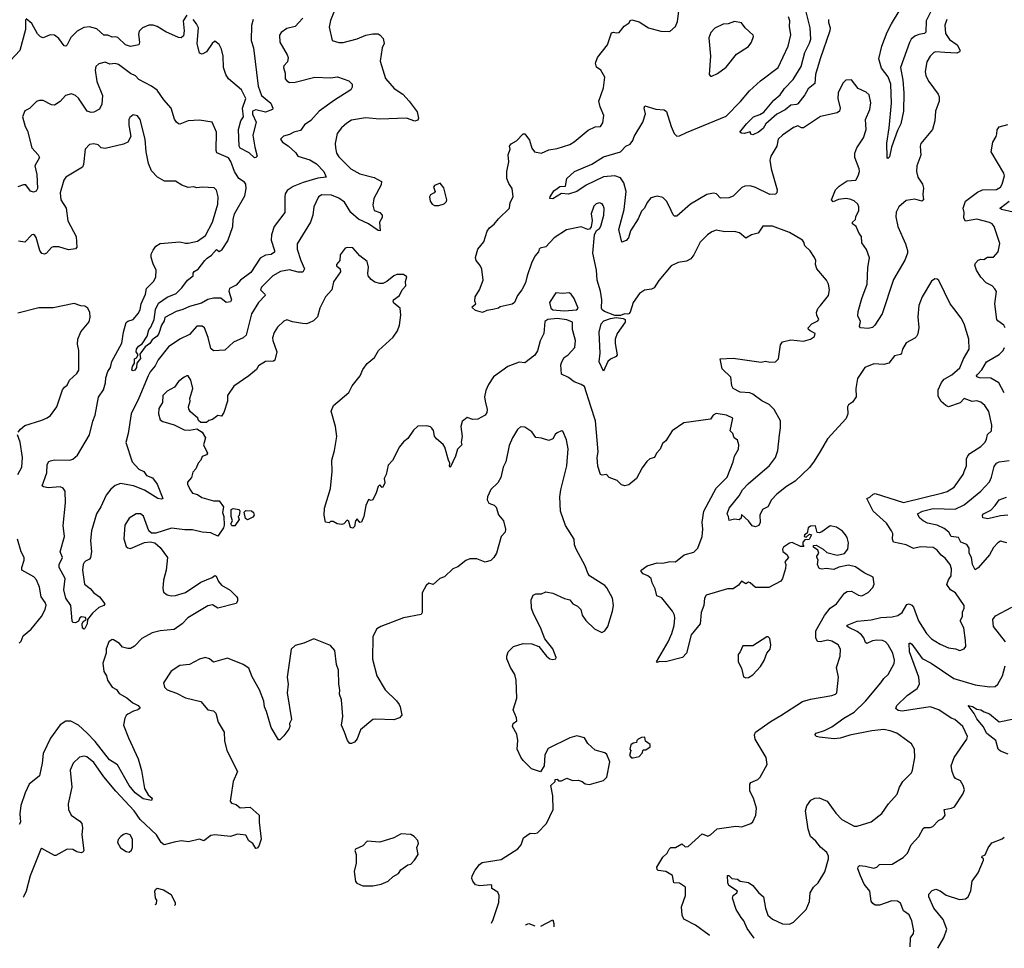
# Model space of a CAD drawing. Extents: x 1690054 to 1842981, y 782881 to 914114.
# Tile 501 of 656: x 1827698 to 1834691, y 783180 to 789774. Entities that reach past the tile are written whole.
import ezdxf

# ---------------------------------------------------------------- set-up
doc = ezdxf.new("R2010")
doc.units = 0

msp = doc.modelspace()

# ---------------------------------------------------------------- linework, layer by layer
at = {"layer": '0CON10XD'}
for points in [[(1829947.5, 789875), (1829905, 789767.5), (1829895, 789720), (1829916.4, 789626.4), (1829965, 789612.5), (1829995, 789611.9), (1830095, 789638.2), (1830157.1, 789662.9), (1830205, 789673.5), (1830243, 789673), (1830258.8, 789665), (1830279.7, 789639.7), (1830285.7, 789605), (1830273.1, 789575), (1830258.5, 789478.5), (1830295, 789356.7), (1830358.5, 789285), (1830418.6, 789245), (1830465.3, 789195.3), (1830520.5, 789120.5), (1830530.4, 789075), (1830525, 789060.6), (1830505, 789054.4), (1830445, 789073.6), (1830255, 789067.1), (1830155, 789076.9), (1830055, 789059.5), (1830020.9, 789039.1), (1829982.9, 789005), (1829953.8, 788965), (1829939.2, 788895), (1829940.8, 788865), (1829948, 788825), (1829965, 788800), (1830050, 788715), (1830115, 788679.4), (1830215, 788652.9), (1830267.1, 788625), (1830265, 788601.2), (1830213.5, 788505), (1830206, 788456), (1830215, 788418.8), (1830255, 788404.5), (1830273.5, 788385), (1830271.8, 788368.2), (1830253.6, 788335), (1830258.8, 788275), (1830245, 788277.1), (1830175, 788324.6), (1830105, 788358), (1830050.5, 788405), (1830005, 788477.3), (1829965, 788506.6), (1829913.3, 788526.7), (1829845, 788530.5), (1829820.6, 788515), (1829787.8, 788445), (1829779.4, 788385), (1829764.5, 788335.5), (1829668.7, 788181.3), (1829668.5, 788145), (1829695, 788064.4), (1829720.9, 788005), (1829708.3, 787981.7), (1829675, 787980.8), (1829615, 787997.6), (1829550, 787985), (1829495.8, 787954.2), (1829414.4, 787875), (1829407.5, 787855), (1829439.1, 787825), (1829441.5, 787815), (1829394.4, 787765), (1829345.4, 787685), (1829305.4, 787534.6), (1829285, 787514.3), (1829215.5, 787484.5), (1829155, 787427.1), (1829075, 787421.9), (1829055, 787440), (1829036.6, 787516.6), (1829010, 787585), (1828995, 787597.1), (1828955, 787598.6), (1828905, 787539.2), (1828835, 787504.2), (1828755, 787450.5), (1828680.8, 787359.2), (1828660.5, 787315), (1828625, 787273.5), (1828609.7, 787245), (1828543.8, 787086.2), (1828489.3, 786975), (1828468.1, 786835), (1828452.5, 786772.5), (1828495.7, 786635), (1828545, 786583.3), (1828578.6, 786565), (1828597.7, 786537.7), (1828640.5, 786520.5), (1828674.5, 786475), (1828713.8, 786375), (1828705, 786368), (1828678.8, 786375), (1828583.3, 786433.3), (1828506.2, 786465), (1828415, 786480), (1828375, 786466.7), (1828345, 786440), (1828311.8, 786398.2), (1828274.7, 786315.3), (1828244.7, 786265.3), (1828206.9, 786145), (1828202.1, 786075), (1828208, 785995), (1828200, 785955), (1828195, 785943.3), (1828165, 785930), (1828155, 785918.8), (1828148, 785905), (1828144.2, 785865.8), (1828158.8, 785765), (1828198.8, 785735), (1828223.8, 785705), (1828265.8, 785675), (1828302.5, 785625), (1828296.1, 785613.9), (1828261.2, 785598.8), (1828215, 785558.8), (1828180, 785515), (1828177.5, 785485), (1828159.5, 785450.5), (1828155, 785446.7), (1828145, 785452.5), (1828141.2, 785485), (1828148.8, 785501.2), (1828170, 785515), (1828165, 785530), (1828137, 785533), (1828125, 785527.5), (1828116.4, 785503.6), (1828095, 785490), (1828075, 785493.3), (1828070, 785505), (1828060.6, 785615), (1828026.6, 785665), (1828012.5, 785725), (1828020.2, 785805), (1827978.1, 785885), (1827979.5, 785905), (1828001.9, 785955), (1827984.6, 785995.4), (1828015.8, 786105), (1828006.9, 786183.1), (1828023.5, 786343.5), (1828020, 786425), (1828007.1, 786447.1), (1827986.6, 786456.6), (1827899.7, 786449.7), (1827866.1, 786456.1), (1827856.7, 786465), (1827891.9, 786555), (1827892.9, 786615), (1827904.4, 786635.6), (1827917.7, 786642.3), (1827945, 786647.5), (1828055, 786645.4), (1828075, 786653.8), (1828108.6, 786681.4), (1828195, 786826), (1828217.1, 786922.9), (1828232.9, 786965), (1828257.4, 787092.6), (1828292.9, 787145), (1828306.6, 787195), (1828308.7, 787231.3), (1828323.8, 787275), (1828342.1, 787305), (1828352.7, 787347.3), (1828422.9, 787477.1), (1828434.5, 787555.5), (1828455, 787623.3), (1828465, 787634), (1828505, 787646), (1828540.8, 787689.2), (1828554, 787716), (1828560.5, 787755), (1828592.2, 787825), (1828597.7, 787865), (1828649.5, 787915), (1828665.8, 787945), (1828667.5, 787995), (1828645, 788040), (1828631.5, 788085), (1828632.2, 788107.8), (1828645, 788136.2), (1828664.6, 788165.4), (1828695, 788185.6), (1828835, 788196), (1828875, 788185.8), (1828895, 788187.1), (1828959.8, 788200.2), (1829017.9, 788242.1), (1829066.5, 788335), (1829105.4, 788465), (1829108.1, 788515), (1829095, 788563.3), (1829078.9, 788578.9), (1828995, 788585.6), (1828955, 788579.2), (1828935, 788586), (1828895, 788583.3), (1828849.3, 788599.3), (1828805, 788626.7), (1828727, 788627), (1828677.5, 788655), (1828635, 788700), (1828612.2, 788752.2), (1828596.6, 788836.6), (1828590, 788925), (1828554.2, 789065), (1828535, 789090), (1828505, 789098), (1828480.5, 789079.5), (1828473.1, 789065), (1828472.5, 789025), (1828488, 788945), (1828467, 788903), (1828435, 788888.8), (1828305, 788858.8), (1828277.5, 788865), (1828256.2, 788886.2), (1828225, 788893.3), (1828195, 788887.5), (1828163.8, 788855), (1828151.4, 788745), (1828144.4, 788725.6), (1828025, 788655.8), (1828011.9, 788635), (1827985.6, 788545), (1827991.4, 788495), (1828028.9, 788435), (1828040.4, 788345), (1828099.6, 788235), (1828105, 788157.5), (1828095, 788147.5), (1828045, 788138.8), (1827975, 788161.9), (1827935, 788160.8), (1827923.2, 788156.8), (1827888.8, 788115), (1827875, 788108.6), (1827855, 788114.3), (1827841.1, 788135), (1827815, 788226.2), (1827805, 788242), (1827795, 788248), (1827785, 788245.8), (1827735, 788194.2), (1827690.6, 788200.6)], [(1834213.6, 789925), (1834136.2, 789765), (1834133.8, 789685), (1834124.7, 789675.3), (1834085, 789669.2), (1834055, 789656.6), (1834030, 789635), (1834017, 789613), (1833953.4, 789435), (1833971.1, 789345), (1833976.7, 789255), (1833975.7, 789125), (1833955.5, 789034.5), (1833932, 788988), (1833890.7, 788869.3), (1833875, 788800), (1833865, 788787.5), (1833860, 788795), (1833857, 788897), (1833874.4, 789005), (1833889.6, 789180.4), (1833885.2, 789315), (1833867.2, 789367.2), (1833819.2, 789429.2), (1833800.2, 789495), (1833821.6, 789585), (1833859.7, 789685), (1833889.2, 789745), (1833951.3, 789845)], [(1828885, 789806), (1828858.1, 789765), (1828865.6, 789695), (1828861.7, 789658.3), (1828845, 789646), (1828825, 789648.1), (1828736.6, 789686.6), (1828675, 789726.5), (1828645, 789734.5), (1828615, 789734.5), (1828570.8, 789715), (1828547.6, 789692.4), (1828541.5, 789668.5), (1828547.9, 789615), (1828544.4, 789595.6), (1828485, 789584.4), (1828450, 789595), (1828395, 789646.7), (1828375, 789652.7), (1828355, 789650), (1828325, 789664.5), (1828295, 789663.3), (1828245, 789708.9), (1828195, 789723.3), (1828152.8, 789717.2), (1828107.2, 789692.8), (1828062.1, 789647.9), (1828035.4, 789594.6), (1828025, 789585.8), (1828015, 789587.5), (1827975, 789641.1), (1827945, 789664.4), (1827915, 789665.6), (1827865, 789645.8), (1827845, 789652), (1827823.6, 789673.6), (1827785, 789746.7), (1827745, 789780)], [(1832913.8, 783253.1), (1832865, 783321.4), (1832841.8, 783375), (1832821.7, 783398.3), (1832786.1, 783455), (1832761.5, 783535), (1832764.4, 783555.6), (1832792.5, 783575), (1832795.8, 783585), (1832735.5, 783625), (1832728.1, 783645), (1832725, 783696.7), (1832735, 783696.7), (1832755, 783676.2), (1832795, 783670), (1832815, 783656.7), (1832875, 783648), (1832905.6, 783625.6), (1832945.6, 783575.6), (1832980, 783545), (1832993.9, 783463.9), (1833010.5, 783415), (1833045, 783386.4), (1833115, 783354.4), (1833165, 783350.8), (1833194.2, 783365.8), (1833285, 783456.2), (1833307.1, 783512.9), (1833313.1, 783575), (1833335, 783613.3), (1833369.2, 783645), (1833416.8, 783723.2), (1833442, 783815), (1833442, 783835), (1833430.5, 783860.5), (1833385, 783898.8), (1833351.7, 783941.7), (1833314.2, 783975), (1833296.9, 784025), (1833280, 784155), (1833288.3, 784191.7), (1833317.7, 784232.3), (1833345, 784246), (1833375, 784248), (1833433.3, 784225), (1833495, 784139.2), (1833537.5, 784095), (1833625, 784047.5), (1833645, 784047.5), (1833745, 784077.5), (1833821.7, 784138.3), (1833868.6, 784205), (1833930.8, 784275), (1833947.1, 784325), (1833970.6, 784365), (1834031.4, 784425), (1834040, 784445), (1834055.6, 784535.6), (1834054.3, 784595), (1834032.6, 784632.6), (1833927.4, 784707.4), (1833880, 784725), (1833835, 784733.8), (1833750, 784725), (1833595, 784692.9), (1833525, 784672.2), (1833481.7, 784668.3), (1833375, 784679.6), (1833356.2, 784685), (1833346.2, 784695), (1833355, 784707.5), (1833415, 784726.4), (1833465, 784752.7), (1833552.2, 784815), (1833625, 784856.5), (1833705, 784934.5), (1833815, 785064.2), (1833834.3, 785095), (1833866.2, 785123.8), (1833908, 785202), (1833910.5, 785225), (1833900, 785275), (1833866.5, 785335), (1833847.1, 785355), (1833825, 785365.5), (1833785, 785368.5), (1833755, 785363.6), (1833715, 785344.3), (1833705, 785350.8), (1833692.3, 785385), (1833676.2, 785406.2), (1833645, 785429.2), (1833587.6, 785457.6), (1833574, 785465), (1833574.5, 785475.5), (1833645, 785503.8), (1833745, 785511.8), (1833815, 785528.2), (1833895, 785533.3), (1833935, 785542.9), (1833965.3, 785564.7), (1833999.2, 785620.8), (1834015, 785626.4), (1834035, 785615.5), (1834045, 785601.4), (1834081.5, 785505), (1834138.9, 785415), (1834175, 785378.1), (1834235, 785339.5), (1834295, 785314.3), (1834345, 785305.7), (1834375, 785293.8), (1834405, 785306.7), (1834417.1, 785322.9), (1834415.8, 785365), (1834402.9, 785455), (1834377.1, 785505), (1834393.1, 785535), (1834394.4, 785565.6), (1834406.9, 785595), (1834406, 785615), (1834345, 785704.2), (1834308.1, 785725), (1834282.9, 785762.9), (1834293.7, 785796.3), (1834313.1, 785825), (1834315.5, 785875), (1834305.5, 785905.5), (1834271.1, 785951.1), (1834241.7, 785971.7), (1834215, 786006.9), (1834186.7, 786025), (1834095, 786030.8), (1834045, 786019.2), (1833995, 786045.9), (1833904.6, 786064.6), (1833896.5, 786085), (1833898.2, 786125), (1833890, 786145), (1833855, 786198.2), (1833759.1, 786285), (1833713.8, 786375), (1833735, 786382.5), (1833760, 786405), (1833775, 786408.6), (1833975, 786346.2), (1834253.8, 786415), (1834285, 786424.6), (1834334.2, 786455), (1834398, 786545), (1834406.4, 786566.4), (1834422.2, 786605), (1834423.5, 786655), (1834432.2, 786677.8), (1834446.2, 786693.8), (1834525, 786742.2), (1834554.4, 786775), (1834565.5, 786795), (1834571.8, 786828.2), (1834600.5, 786855), (1834602.9, 786895), (1834580.9, 786990.9), (1834553.9, 787033.9), (1834525, 787058.6), (1834495, 787066.7), (1834462.2, 787062.2), (1834405, 787082.9), (1834377.3, 787052.7), (1834295, 787025.8), (1834275, 787034.2), (1834243.1, 787063.1), (1834221.7, 787101.7), (1834222.5, 787145), (1834245, 787198), (1834265, 787221.4), (1834317.6, 787252.4), (1834375, 787302.5), (1834400.6, 787365), (1834440.8, 787435), (1834438.8, 787505), (1834405.7, 787615), (1834384.2, 787655), (1834333.3, 787723.3), (1834305.6, 787755.6), (1834225, 787922.5), (1834215, 787932.5), (1834197, 787933), (1834175, 787917.5), (1834107.5, 787805), (1834082.9, 787745), (1834076, 787665), (1834083, 787587), (1834076.4, 787543.6), (1834067.5, 787525), (1834055, 787512.5), (1833995, 787480), (1833968, 787435), (1833962, 787405), (1833952.9, 787397.1), (1833912.1, 787387.9), (1833870, 787335), (1833835.5, 787324.5), (1833765, 787329.4), (1833701.2, 787305), (1833649.5, 787225), (1833635.5, 787155), (1833637.8, 787095), (1833612.7, 787057.3), (1833585, 787038), (1833577.5, 787025), (1833579.4, 786975), (1833568.3, 786941.7), (1833435, 786797.5), (1833382.1, 786707.9), (1833341.3, 786638.7), (1833306.9, 786595), (1833205, 786496.9), (1833145, 786460), (1833075.6, 786404.4), (1833038.8, 786365), (1833010.8, 786315), (1832974, 786295), (1832955.8, 786255), (1832956.8, 786203.2), (1832947.1, 786182.9), (1832923.6, 786173.6), (1832899.3, 786179.3), (1832873.8, 786215), (1832825, 786260), (1832823.3, 786235), (1832807.9, 786222.1), (1832775, 786226.7), (1832737, 786217), (1832733.3, 786245), (1832723.3, 786265), (1832736, 786305), (1832808.1, 786391.9), (1832830.7, 786435), (1832872.2, 786477.8), (1833022.3, 786607.7), (1833065.6, 786665), (1833082, 786715), (1833094.5, 786825), (1833102.2, 786875), (1833101.4, 786925), (1833057.1, 787005), (1833020.6, 787040.6), (1832968.3, 787068.3), (1832905, 787114.3), (1832883.2, 787123.2), (1832815, 787130), (1832765.7, 787155), (1832756.9, 787175), (1832748, 787235), (1832687.5, 787295), (1832672.5, 787365), (1832765, 787371.4), (1832965, 787341.4), (1832995, 787348), (1833025, 787342), (1833065.9, 787344.1), (1833086.2, 787365), (1833101.2, 787465), (1833115, 787487.5), (1833175, 787501.2), (1833265, 787492), (1833315, 787504.2), (1833342.5, 787525), (1833348.1, 787545), (1833312.5, 787565), (1833300.8, 787575), (1833299.2, 787585), (1833324.2, 787615), (1833366.2, 787635), (1833373.3, 787645), (1833358.8, 787675), (1833356.2, 787695), (1833365.9, 787724.1), (1833386.2, 787745), (1833443.3, 787815), (1833450, 787855), (1833443.3, 787895), (1833428.8, 787925), (1833360, 788005), (1833350, 788035), (1833352.5, 788065), (1833344, 788085), (1833311.7, 788131.7), (1833275, 788167.5), (1833268.1, 788195), (1833258, 788208), (1833165, 788262.5), (1833045, 788308), (1832975, 788307.5), (1832943, 788257), (1832895, 788246.7), (1832855, 788222.5), (1832809.7, 788259.7), (1832775, 788268.9), (1832705, 788266.9), (1832645, 788278.6), (1832615, 788267.1), (1832583.8, 788246.2), (1832530, 788195), (1832486.9, 788105), (1832465, 788075.8), (1832435, 788060), (1832375, 788049.4), (1832325, 788027.1), (1832238.5, 787921.5), (1832205, 787870), (1832185, 787860.8), (1832135, 787852.9), (1832099.3, 787830.7), (1832054.1, 787765.9), (1832033, 787697), (1832023.8, 787686.2), (1832015, 787681.9), (1831992.5, 787685), (1831965, 787673.8), (1831925, 787672.5), (1831851.2, 787701.2), (1831835, 787713.5), (1831830.9, 787725), (1831832.2, 787785), (1831824.3, 787845), (1831799.8, 787925), (1831795.2, 787995), (1831768.7, 788115), (1831780, 788245), (1831794, 788276), (1831815, 788290), (1831825, 788307.5), (1831846.5, 788385), (1831848.5, 788435), (1831842.9, 788455), (1831835, 788465.7), (1831815, 788472.2), (1831793, 788467), (1831775, 788448.8), (1831756.2, 788395), (1831763, 788347), (1831756.4, 788303.6), (1831745, 788287.5), (1831733, 788283), (1831685, 788302.5), (1831580.7, 788280.7), (1831495, 788225.7), (1831435, 788160.5), (1831395, 788151.4), (1831388.6, 788145), (1831383.8, 788126.2), (1831357.9, 788095), (1831334.2, 788045.8), (1831301.1, 787955), (1831289.6, 787905), (1831265, 787855.7), (1831234.4, 787815), (1831212.9, 787765), (1831195, 787753.8), (1831110, 787735), (1831097.5, 787725), (1831057.5, 787715), (1831015, 787710), (1830984.5, 787695.5), (1830935, 787709.7), (1830913.3, 787726.7), (1830912.5, 787735), (1830937.5, 787755), (1830930, 787775), (1830932.5, 787805), (1830964.5, 787855), (1830988.9, 787925), (1830981.3, 788001.3), (1830968.7, 788028.7), (1830939.2, 788065), (1830934.3, 788085), (1830952, 788145), (1830994.5, 788195.5), (1831017.3, 788272.7), (1831034.2, 788295), (1831068.5, 788321.5), (1831099.6, 788360.4), (1831176.9, 788435), (1831182.5, 788475), (1831203.8, 788515), (1831195, 788576.2), (1831171.1, 788611.1), (1831158.2, 788645), (1831157.3, 788695), (1831170.9, 788765), (1831167.8, 788815), (1831180.8, 788855), (1831176.2, 788875), (1831188.3, 788891.7), (1831225.8, 788914.2), (1831275, 788963.3), (1831285, 788962.5), (1831317.7, 788917.7), (1831335, 788862.5), (1831354, 788835), (1831405, 788825.7), (1831455, 788850), (1831515, 788858), (1831605, 788887.5), (1831635, 788905.8), (1831735, 788989.4), (1831785, 789012), (1831824, 789016), (1831838.8, 789041.2), (1831847.7, 789092.3), (1831820.8, 789155), (1831810.8, 789195), (1831845, 789290), (1831854.2, 789365), (1831826.2, 789415), (1831795, 789436.2), (1831787.1, 789465), (1831802.9, 789505), (1831874, 789595), (1831900.5, 789679.5), (1831915, 789686.2), (1831935, 789680), (1831955, 789683.3), (1831991.7, 789728.3), (1832027.7, 789752.3), (1832035, 789767.5), (1832046.1, 789773.9), (1832097.7, 789757.7), (1832165, 789716.2), (1832252.3, 789692.3), (1832315, 789689.2), (1832355, 789726), (1832369.1, 789760.9), (1832378.5, 789835)], [(1833443.3, 789775), (1833442.3, 789755), (1833453.7, 789715), (1833451.7, 789695), (1833384.1, 789495), (1833349, 789385), (1833345, 789320), (1833298.1, 789281.9), (1833275, 789241.2), (1833225, 789177.5), (1833215, 789170.8), (1833175, 789165.8), (1833135.7, 789134.3), (1833075, 789103.3), (1832996.4, 789033.6), (1832978.1, 789001.9), (1832946, 788974), (1832905, 788956), (1832891.2, 788961.2), (1832885, 788977.5), (1832845, 788966.7), (1832825, 788967.5), (1832812.5, 788975), (1832859.2, 789035), (1832910, 789085), (1832955, 789099.4), (1832983.8, 789116.2), (1833055, 789202), (1833098.8, 789241.2), (1833129.2, 789285), (1833191.4, 789348.6), (1833248.8, 789441.2), (1833275, 789540), (1833307.3, 789607.3), (1833317.6, 789635), (1833313.1, 789715), (1833278.3, 789848.3)], [(1827740, 789775), (1827738.8, 789705), (1827698.8, 789555), (1827633.8, 789485)], [(1829710, 789785), (1829655.4, 789724.6), (1829595, 789710.8), (1829555, 789684), (1829542.9, 789665), (1829545, 789613.3), (1829598, 789525), (1829604.4, 789505), (1829600, 789475), (1829574.4, 789445), (1829570.6, 789435), (1829582.9, 789395), (1829584.2, 789355), (1829595, 789340), (1829615, 789328.6), (1829655, 789330), (1829795, 789365.6), (1829905, 789360), (1829955, 789367.1), (1830035, 789340), (1830059.2, 789315), (1830058.8, 789295), (1830050, 789275), (1829935, 789202.7), (1829825, 789123.1), (1829765, 789057.1), (1829721.7, 789028.3), (1829692.9, 788987.1), (1829645, 788975.6), (1829615, 788957.5), (1829572.1, 788947.9), (1829550, 788925), (1829563.5, 788903.5), (1829605, 788878), (1829658.9, 788828.9), (1829674.2, 788805), (1829758.3, 788778.3), (1829805, 788750.8), (1829857.3, 788695), (1829875, 788656.7), (1829815, 788649.3), (1829712.5, 788617.5), (1829639.9, 788590.1), (1829598.6, 788561.4), (1829583.9, 788536.1), (1829580, 788515), (1829580, 788405), (1829505.9, 788305), (1829485.9, 788245), (1829485, 788207.5), (1829508.6, 788135), (1829506.7, 788123.3), (1829483.5, 788106.5), (1829445, 788101.5), (1829405, 788081.5), (1829340.7, 787979.3), (1829267.3, 787925), (1829235, 787889.5), (1829188.8, 787865), (1829183.3, 787845), (1829202.5, 787785), (1829195, 787770), (1829165, 787766.7), (1829125.6, 787795.6), (1829075, 787797.1), (1829035, 787787.5), (1828988.2, 787761.8), (1828905, 787737.7), (1828857.8, 787715), (1828809.3, 787700.7), (1828730, 787660), (1828724.2, 787635), (1828704.6, 787605.4), (1828686.2, 787545), (1828675, 787527.5), (1828639.4, 787500.6), (1828622, 787475), (1828590, 787450), (1828551.7, 787398.3), (1828555, 787367.5), (1828530, 787335), (1828527.3, 787305), (1828515, 787285.6), (1828505, 787280.6), (1828494, 787284), (1828499.5, 787310.5), (1828513.3, 787335), (1828512.5, 787365), (1828527.5, 787372.5), (1828540, 787395), (1828524.3, 787414.3), (1828527.5, 787435), (1828542.5, 787455), (1828568.7, 787471.3), (1828602.8, 787527.2), (1828615, 787571.2), (1828630, 787590), (1828652.1, 787645), (1828663.5, 787715), (1828685, 787761.5), (1828745, 787802.9), (1828810.5, 787829.5), (1828850.4, 787869.6), (1828890, 787925), (1828930, 787955), (1828930.8, 787975), (1828938, 787985), (1828966.7, 788003.3), (1829011.8, 788065), (1829030.5, 788079.5), (1829059.3, 788100.7), (1829095, 788142), (1829115, 788128.8), (1829135, 788141.1), (1829176, 788204), (1829212, 788305), (1829213.3, 788355), (1829224.5, 788395.5), (1829296.8, 788523.2), (1829306.5, 788575), (1829303.8, 788605), (1829295, 788620.5), (1829255.3, 788645.3), (1829224.8, 788694.8), (1829197.8, 788767.8), (1829182.1, 788792.1), (1829097.5, 788827.5), (1829092.9, 788845), (1829096.9, 788975), (1829065.9, 789045.9), (1828975, 789061.2), (1828895, 789056.2), (1828835, 789031.2), (1828825, 789033.8), (1828811.2, 789045), (1828798.3, 789068.3), (1828774.3, 789145), (1828721.4, 789205), (1828675, 789272.5), (1828635, 789301.9), (1828545, 789349.4), (1828520, 789375), (1828485, 789391.1), (1828398.8, 789455), (1828375, 789462.3), (1828338.4, 789458.4), (1828305, 789471.5), (1828260.8, 789459.2), (1828239.1, 789440.9), (1828232.9, 789415), (1828246.8, 789335), (1828285.5, 789235), (1828281.1, 789175), (1828265, 789138), (1828225, 789117.1), (1828205, 789115.6), (1828176.2, 789125), (1828115.9, 789215.9), (1828094, 789235), (1828065, 789248.1), (1828023.5, 789236.5), (1827985, 789192), (1827945, 789168), (1827925, 789170), (1827865, 789200), (1827839.3, 789200.7), (1827816.4, 789193.6), (1827767.9, 789142.1), (1827734.5, 789125.5), (1827718.5, 789085), (1827737.9, 789015), (1827753.3, 788985), (1827785, 788864.2)], [(1829357.1, 789775), (1829343.6, 789733.6), (1829342.5, 789625), (1829357.7, 789575), (1829392, 789302), (1829414.8, 789234.8), (1829480.8, 789180.8), (1829496.7, 789145), (1829493.3, 789135), (1829445, 789117.3), (1829375, 789133.8), (1829352.2, 789125), (1829351.8, 789101.8), (1829377.3, 789047.3), (1829354.4, 788955), (1829367.6, 788867.6), (1829384.4, 788805), (1829375, 788794.1), (1829365, 788793.9), (1829327.4, 788827.4), (1829265, 788861.4), (1829257.3, 788875), (1829252.4, 788995), (1829268.6, 789055), (1829287.8, 789085), (1829280.7, 789145), (1829304.7, 789215), (1829273.1, 789275), (1829181.2, 789355), (1829162.1, 789385), (1829146, 789435), (1829142.4, 789515), (1829131.6, 789565), (1829115, 789597.1), (1829085, 789620.8), (1829065, 789605.8), (1829024.2, 789545), (1828995, 789530), (1828975, 789536.2), (1828959.5, 789605), (1828968.4, 789715), (1828954.3, 789744.3), (1828929.5, 789775)], [(1834283.1, 789775), (1834268.5, 789735), (1834273.6, 789675), (1834302, 789632), (1834355.9, 789595.9), (1834377.5, 789555), (1834372.5, 789545), (1834355, 789537.1), (1834269.4, 789540.6), (1834205.5, 789544.5), (1834190.2, 789539.8), (1834164.3, 789515), (1834141.9, 789475), (1834129.4, 789405), (1834134.3, 789375), (1834155.5, 789335.5), (1834220.8, 789245), (1834228.6, 789225), (1834228.6, 789195), (1834201.4, 789125), (1834197.5, 789055), (1834181.1, 788995), (1834098.6, 788895), (1834093.1, 788875), (1834098, 788812), (1834070.8, 788735), (1834067.5, 788695), (1834076.4, 788656.4), (1834110, 788605), (1834117.7, 788577.7), (1834112.9, 788535), (1834117.5, 788495), (1834105, 788484.6), (1834055, 788500), (1833995, 788489.6), (1833942.2, 788445), (1833924, 788406), (1833921.3, 788375), (1833935.3, 788305), (1833988.5, 788181.5), (1834003.9, 788135), (1834002.7, 788115), (1833985, 788065.8), (1833905, 787928), (1833824.4, 787685), (1833772.5, 787605), (1833755, 787587.5), (1833725, 787580.5), (1833670, 787585), (1833663.6, 787595), (1833670.8, 787630.8), (1833651.7, 787671.7), (1833652.4, 787702.4), (1833678.5, 787795), (1833717.8, 787895), (1833722.5, 788015), (1833733, 788083), (1833713.1, 788143.1), (1833680.3, 788190.3), (1833677.1, 788235), (1833660, 788255), (1833638.1, 788305), (1833613.1, 788325), (1833612.9, 788335), (1833634.5, 788355), (1833637.5, 788375), (1833657.9, 788417.9), (1833658.2, 788445), (1833650, 788465), (1833625, 788487.1), (1833595, 788500.5), (1833565, 788504.5), (1833512.9, 788497.1), (1833475, 788480), (1833463.8, 788495), (1833492.5, 788565), (1833517.6, 788592.4), (1833575, 788630), (1833635.7, 788634.3), (1833654.2, 788665), (1833662.5, 788695), (1833660, 788715), (1833629.2, 788795), (1833628.5, 788825), (1833644.5, 788865), (1833691.5, 788935), (1833710, 788995), (1833705.4, 789065), (1833735.6, 789135), (1833742.7, 789182.7), (1833730.3, 789240.3), (1833710.3, 789260.3), (1833652, 789285), (1833605.8, 789345.8), (1833565, 789344), (1833545, 789323.8), (1833510, 789255), (1833509.4, 789215), (1833526, 789145), (1833521.2, 789125), (1833505, 789112), (1833385, 789086.7), (1833265, 789006.7), (1833250, 789005), (1833225, 789019.2), (1833195, 789008.9), (1833115, 788953.8), (1833084.7, 788925), (1833075.4, 788875), (1833033.1, 788805), (1833025.4, 788775.4), (1833034.6, 788715), (1833078.1, 788565), (1833076, 788545), (1833065.6, 788534.4), (1833025, 788533.1), (1832925, 788583.3), (1832885, 788593.2), (1832847.2, 788592.8), (1832827.6, 788582.4), (1832765, 788520), (1832735, 788508.8), (1832675, 788507.5), (1832646.6, 788536.6), (1832625, 788543.1), (1832578.5, 788531.5), (1832462.9, 788465), (1832365, 788378), (1832348, 788378), (1832338.3, 788388.3), (1832310.8, 788449.2), (1832292.9, 788485), (1832265, 788511.4), (1832225, 788520), (1832181.2, 788508.8), (1832155, 788476.2), (1832134.6, 788435.4), (1832114.4, 788415), (1832089.8, 788360.2), (1832035.7, 788275), (1832022.2, 788225), (1832005, 788206.9), (1831975, 788193.3), (1831954.2, 788285), (1831990.9, 788425), (1832004.6, 788555), (1831988.2, 788615), (1831965, 788650), (1831925, 788665.3), (1831845, 788657.7), (1831721.4, 788598.6), (1831655, 788554.4), (1831595, 788535.5), (1831545, 788539.4), (1831485, 788502), (1831463.8, 788503.8), (1831466.2, 788515), (1831491.7, 788558.3), (1831514.7, 788575.3)], [(1831514.7, 788575.3), (1831535, 788588.6), (1831575, 788590.6), (1831583.5, 788645), (1831638.1, 788695), (1831761.3, 788748.7), (1831845, 788800), (1831965, 788835.6), (1832003.7, 788876.3), (1832035, 788889.1), (1832052.3, 788915), (1832061.5, 788945), (1832123.3, 789045), (1832142, 789105), (1832133.9, 789146.1), (1832137.5, 789162.5), (1832215, 789138.6), (1832274.2, 789134.2), (1832292.9, 789122.9), (1832324.4, 789015), (1832345.7, 788965), (1832365, 788945.8), (1832385, 788948.1), (1832435, 788973.6), (1832715, 789087.8), (1832817.8, 789192.2), (1832881.5, 789268.5), (1832960.6, 789339.4), (1833084.4, 789435), (1833156.7, 789585), (1833174.4, 789665.6), (1833165.5, 789725), (1833167.9, 789765), (1833159.1, 789795)], [(1832615, 789373.8), (1832655, 789391.2), (1832715, 789436), (1832790.2, 789529.8), (1832875, 789584.3), (1832895.5, 789614.5), (1832908.8, 789655), (1832906.7, 789665), (1832851.2, 789715), (1832825, 789752.5), (1832775, 789760), (1832730, 789745), (1832695, 789741.2), (1832635.9, 789714.1), (1832607.3, 789682.7), (1832592, 789645), (1832604.2, 789515), (1832593.8, 789385), (1832603.9, 789373.9), (1832615, 789373.8)], [(1834696.7, 787585), (1834687.1, 787605), (1834644.3, 787635), (1834638.6, 787645), (1834623.1, 787755), (1834636.1, 787843.9), (1834623.6, 787863.6), (1834604, 787885), (1834562.9, 787905), (1834525, 787945.5), (1834492.5, 787995), (1834480.9, 788030.9), (1834485.4, 788045), (1834505, 788066.2), (1834525, 788073.8), (1834545, 788070.5), (1834572.4, 788087.6), (1834615, 788086.5), (1834646.7, 788125), (1834658.6, 788185), (1834620, 788305), (1834604.1, 788324.1), (1834585, 788333.9), (1834495, 788356.2), (1834415, 788343.5), (1834403.6, 788365), (1834405.5, 788405), (1834399.6, 788435), (1834415, 788486.2), (1834500.5, 788549.5), (1834535.2, 788564.8), (1834635, 788567.6), (1834662.9, 788585), (1834676.5, 788605), (1834692.5, 788665), (1834688.8, 788685), (1834598.1, 788835), (1834610, 788905), (1834633.8, 788945), (1834637, 788963), (1834639.3, 788990.7), (1834655, 789013.1), (1834715, 789030)], [(1827785, 788864.2), (1827828.2, 788815), (1827837.8, 788795), (1827806.7, 788735), (1827820.8, 788675), (1827825.4, 788575), (1827815, 788557.1), (1827795, 788548.6), (1827775, 788555.7), (1827741.1, 788601.1), (1827725, 788601.5), (1827685, 788588)], [(1830675, 788453.8), (1830713, 788467), (1830728.3, 788481.7), (1830732.5, 788495), (1830709.5, 788579.5), (1830685, 788612.5), (1830643.6, 788596.4), (1830637.5, 788585), (1830650, 788555), (1830642.5, 788545), (1830615, 788531.2), (1830608, 788515), (1830614, 788485), (1830626.7, 788465), (1830644.2, 788454.2), (1830675, 788453.8)], [(1834755, 788408.1), (1834670, 788425), (1834658.8, 788435), (1834665, 788438.6), (1834725, 788484.1)], [(1832599.3, 783270.7), (1832593.9, 783273.9), (1832496.7, 783345), (1832415, 783386.7), (1832404, 783415), (1832397.5, 783475), (1832425.8, 783555), (1832428, 783615), (1832385, 783643.5), (1832345, 783646), (1832335, 783695.8), (1832286.4, 783726.4), (1832232, 783732), (1832225, 783740), (1832224.2, 783755), (1832265, 783826), (1832296.7, 783855), (1832310, 783885), (1832322.5, 783895), (1832355, 783896.9), (1832401.2, 783921.2), (1832425, 783901.4), (1832445, 783901.8), (1832545, 783993.8), (1832585, 783976.2), (1832605, 783986.2), (1832651.7, 784028.3), (1832785, 784046.2), (1832826.4, 784043.6), (1832890, 784065), (1832905, 784077.5), (1832926, 784125), (1832930, 784175), (1832910, 784245), (1832883.8, 784295), (1832883.3, 784345), (1832892, 784358), (1832940.7, 784379.3), (1832957.5, 784395), (1833007.5, 784485), (1833000, 784535), (1832922, 784665), (1832916, 784695), (1832925, 784715.8), (1833035, 784792.9), (1833105, 784832.5), (1833256.8, 784933.2), (1833315, 784950), (1833465, 784974.2), (1833493.3, 784985), (1833502, 784995), (1833512.9, 785105), (1833498.5, 785175), (1833524.5, 785255), (1833526.9, 785305), (1833510.6, 785335), (1833465, 785361.3), (1833435, 785368.2), (1833385, 785355.6), (1833365, 785359.2), (1833353.1, 785385), (1833353.2, 785435), (1833415, 785543.9), (1833455, 785595.5), (1833500, 785625), (1833555, 785702.5), (1833575, 785712.5), (1833605, 785716), (1833656.4, 785686.4), (1833678.3, 785681.7), (1833724.1, 785705.9), (1833757.3, 785742.7), (1833765.9, 785765.9), (1833760, 785815), (1833695.8, 785845.8), (1833635, 785887.5), (1833585, 785900), (1833515, 785886.2), (1833479.5, 785870.5), (1833425, 785878), (1833395, 785872), (1833375, 785877.5), (1833363.3, 785905), (1833368.8, 785938.8), (1833360, 785955), (1833360, 785965), (1833373.8, 785985), (1833365.9, 786005.9), (1833335, 786027.5), (1833335, 786040), (1833355, 786043.3), (1833405, 786013.8), (1833430.5, 785990.5), (1833505, 785971.2), (1833555, 785983.3), (1833580, 786015), (1833585, 786060), (1833576, 786096), (1833562.5, 786115), (1833541.7, 786141.7), (1833499.2, 786169.2), (1833455, 786178.8), (1833395, 786136.7), (1833375, 786130), (1833361.7, 786131.7), (1833349.3, 786179.3), (1833315, 786177.5), (1833297.5, 786165), (1833291.7, 786128.3), (1833272.5, 786115), (1833270, 786105), (1833285, 786100), (1833308.3, 786121.7), (1833322.5, 786115), (1833305, 786082.5), (1833275, 786080), (1833260, 786065), (1833260, 786045), (1833266.4, 786033.6), (1833243, 786033), (1833185, 786062), (1833165, 786057.1), (1833122.5, 786027.5), (1833115.9, 786015), (1833118.3, 785998.3), (1833146.6, 785976.6), (1833158, 785955), (1833133.3, 785925), (1833140, 785905), (1833136.7, 785876.7), (1833116, 785805), (1833105, 785786.7), (1833018.3, 785741.7), (1832925, 785742.5), (1832885, 785774.3), (1832875, 785778.8), (1832855, 785768.8), (1832825, 785787.5), (1832802.6, 785757.4), (1832765, 785732.7), (1832725, 785732.7), (1832573.2, 785686.8), (1832560.9, 785665), (1832555.9, 785615), (1832537.1, 785565), (1832530.9, 785485), (1832466.9, 785405), (1832435, 785276.2), (1832405.4, 785244.6), (1832285, 785213.3), (1832243.3, 785216.7), (1832225, 785210), (1832220, 785215), (1832303.1, 785356.9), (1832330, 785415), (1832346.9, 785473.1), (1832351.9, 785525), (1832349.4, 785545), (1832335, 785573.8), (1832258.3, 785668.3), (1832222.5, 785682.5), (1832211.7, 785731.7), (1832190, 785775), (1832183.3, 785805), (1832160, 785825), (1832125, 785838.8), (1832112.5, 785855), (1832112.5, 785865), (1832155, 785896.7), (1832225, 785916.7), (1832265, 785915.6), (1832315, 785926.9), (1832355, 785924.4), (1832416.2, 785975), (1832485, 785992.5), (1832515, 786021.4), (1832545.3, 786105), (1832549.7, 786155), (1832545.9, 786205), (1832556, 786285), (1832643.7, 786446.3), (1832722.7, 786525), (1832765.5, 786634.5), (1832774.3, 786675), (1832802.9, 786725), (1832805.8, 786755.8), (1832797.3, 786787.3), (1832773.3, 786805), (1832762.5, 786835), (1832743.8, 786855), (1832762.5, 786945), (1832717.5, 786965), (1832645, 786977.5), (1832624.4, 786965.6), (1832603.9, 786936.1), (1832415, 786910), (1832332.5, 786855), (1832286.1, 786783.9), (1832262.5, 786765), (1832246.7, 786725), (1832220, 786695), (1832206.2, 786665), (1832174.1, 786655.9), (1832152.7, 786637.3), (1832119.1, 786590.9), (1832078.8, 786515), (1832025, 786470), (1831995, 786463.3), (1831971.7, 786471.7), (1831940.7, 786500.7), (1831885, 786523.8), (1831865, 786543.3), (1831835, 786538.8), (1831823.8, 786545), (1831803, 786603), (1831798.5, 786665), (1831805.4, 786705.4), (1831788.2, 786925), (1831755, 787026.7), (1831708.5, 787168.5), (1831685, 787184.1), (1831635, 787202.5), (1831595, 787231.9), (1831545, 787257.5), (1831542.1, 787322.1), (1831548.9, 787345), (1831565, 787374.2), (1831594, 787395), (1831642, 787445), (1831646.2, 787495), (1831624, 787575), (1831624, 787625), (1831585, 787641.9), (1831515, 787652.7), (1831450, 787645), (1831428.8, 787631.2), (1831420, 787545), (1831395, 787492.5), (1831375, 787422.5), (1831357.7, 787392.3), (1831285, 787336.7), (1831245, 787341.9), (1831165, 787311.5), (1831063.2, 787236.8), (1831027.2, 787182.8), (1831008.7, 787141.3), (1831000, 787095), (1831003.5, 787065), (1831018.9, 787005), (1831016.8, 786985), (1831005, 786966.2), (1830952.6, 786937.4), (1830915.3, 786935.3), (1830875, 786948), (1830840.3, 786919.7), (1830831.9, 786885), (1830840.8, 786815), (1830834, 786775), (1830838.8, 786755), (1830808, 786725), (1830794, 786675), (1830755.9, 786594.1), (1830750, 786605), (1830753.3, 786625), (1830742.5, 786645), (1830717.7, 786737.7), (1830705, 786757.5), (1830657.7, 786797.7), (1830645, 786817.5), (1830636.8, 786856.8), (1830625, 786873.3), (1830615, 786883.3), (1830590.7, 786890.7), (1830525, 786886.7), (1830495, 786860), (1830455, 786798.8), (1830424.3, 786775.7), (1830395, 786740), (1830345, 786643.3), (1830315, 786610), (1830300, 786545), (1830286.7, 786515), (1830291.2, 786485), (1830277.5, 786455), (1830273, 786453), (1830255, 786470), (1830245, 786460), (1830230.8, 786415), (1830205, 786363.3), (1830195, 786360), (1830175, 786367.5), (1830155.6, 786324.4), (1830141.1, 786245), (1830126.7, 786205), (1830113.6, 786203.6), (1830095, 786230), (1830083.3, 786215), (1830076.7, 786175), (1830065, 786163.8), (1830047.5, 786167.5), (1830035, 786210), (1830025, 786220), (1830000, 786195), (1829985, 786190), (1829953, 786193), (1829925, 786210), (1829905, 786210), (1829895, 786200), (1829870, 786205), (1829860, 786255), (1829862, 786305), (1829906.1, 786443.9), (1829918, 786565), (1829916.1, 786646.1), (1829934.2, 786715), (1829950, 786815), (1829941.2, 786885), (1829910, 786995), (1829927.5, 787035), (1830035, 787126.7), (1830060, 787175), (1830116.2, 787243.8), (1830135, 787290), (1830165, 787332), (1830218.8, 787375), (1830246.7, 787425), (1830324, 787495), (1830350.3, 787519.7), (1830381.4, 787565), (1830395.6, 787605), (1830404.5, 787675), (1830399.4, 787725), (1830355, 787760), (1830350, 787775), (1830353.3, 787785), (1830396, 787815), (1830413.8, 787855), (1830440, 787885), (1830437.5, 787915), (1830447, 787947), (1830425, 787963.3), (1830376.4, 787963.6), (1830354.2, 787955.8), (1830306.7, 787915), (1830278.3, 787901.7), (1830255, 787900), (1830220.3, 787910.3), (1830195, 787928.8), (1830174, 787955), (1830170, 787975), (1830175.8, 788015.8), (1830165.8, 788055.8), (1830115, 788096.7), (1830065, 788153.3), (1830026.1, 788156.1), (1830008.8, 788151.2), (1829973.8, 788105), (1829972, 788065), (1829949.2, 788035), (1829949.2, 788025), (1829973.8, 788005), (1829975.8, 787984.2), (1829927.5, 787912.5), (1829914.4, 787855), (1829869.2, 787805), (1829830, 787725), (1829813.8, 787665), (1829784.3, 787635.7), (1829755, 787620.8), (1829735, 787614.3), (1829706.9, 787616.9), (1829635, 787628), (1829595, 787643.3), (1829575, 787633.3), (1829529.8, 787590.2), (1829505, 787553.3), (1829494.4, 787515.6), (1829495.6, 787495.6), (1829524.2, 787415), (1829510, 787355), (1829500.7, 787349.3), (1829445, 787345.6), (1829393.8, 787316.2), (1829379.1, 787290.9), (1829325.4, 787244.6), (1829219.5, 787170.5), (1829174.5, 787105), (1829174.3, 787065), (1829148.6, 786985), (1829130.7, 786959.3), (1829105, 786964), (1829067.5, 786935), (1829041.4, 786928.6), (1829025, 786912.5), (1828985, 786912.5), (1828967.5, 786927.5), (1828962.5, 786945), (1828910, 786990), (1828898.6, 787008.6), (1828897.1, 787025), (1828908, 787065), (1828906.2, 787085), (1828928.1, 787155), (1828913.3, 787215), (1828895, 787244.4), (1828885, 787245.5), (1828865.6, 787235), (1828825.6, 787204.4), (1828796.7, 787165), (1828746.2, 787135)], [(1831565, 787706.2), (1831655, 787714.1), (1831665.6, 787725), (1831636.2, 787795), (1831615.9, 787825.9), (1831600, 787835), (1831555, 787828.8), (1831505, 787834), (1831461.2, 787765), (1831471.1, 787725), (1831485, 787712.9), (1831565, 787706.2)], [(1827687.1, 786845), (1827703.2, 786866.8), (1827735, 786891.9), (1827855, 786929.2), (1827894.2, 786945.8), (1827917, 786963), (1827962, 787025), (1828002.2, 787145), (1828015.5, 787165), (1828035, 787178.9), (1828051.5, 787215), (1828105, 787262.5), (1828116.9, 787285), (1828117.5, 787425), (1828109.5, 787469.5), (1828110.8, 787505), (1828133.4, 787556.6), (1828191.2, 787628.8), (1828198.8, 787661.2), (1828195.8, 787695), (1828182.5, 787725), (1828159.5, 787739.5), (1828132.2, 787742.2), (1828085, 787759.5), (1827935, 787726.7), (1827835, 787726.7), (1827685, 787688.8)], [(1831845, 787277.5), (1831812.5, 787345), (1831820.9, 787405), (1831814.7, 787555), (1831828.2, 787615), (1831846.7, 787635), (1831895, 787652.6), (1831935, 787658), (1831985, 787652.9), (1831997.5, 787645), (1831997.3, 787625), (1831940.8, 787545), (1831928.4, 787505), (1831926.9, 787475), (1831942.5, 787395), (1831935, 787382), (1831895, 787364), (1831875, 787346), (1831845, 787277.5)], [(1834691.2, 787125), (1834652.7, 787195), (1834595, 787228.5), (1834515, 787230.7), (1834497, 787237), (1834494.3, 787245), (1834500.5, 787255), (1834532.6, 787287.4), (1834565, 787343.8), (1834655, 787395.4), (1834682.5, 787425), (1834691.4, 787445)], [(1828746.2, 787135), (1828715.8, 787104.2), (1828711.9, 787055), (1828685.9, 787014.1), (1828683.1, 786975), (1828695, 786933.3), (1828715, 786920), (1828795, 786896.7), (1828865, 786861.2), (1828905, 786858.8), (1828955, 786867.5), (1828993.9, 786843.9), (1829018.8, 786805), (1829004.3, 786755), (1829031.5, 786695), (1829025, 786684.4), (1828995, 786672.5), (1828983.7, 786646.3), (1828965.3, 786625), (1828950, 786585), (1828928.7, 786561.3), (1828917.5, 786522.5), (1828890.5, 786489.5), (1828890, 786475), (1828908.5, 786435), (1828925, 786412.9), (1828961.5, 786401.5), (1828991.3, 786381.3), (1829075, 786356.5), (1829115, 786358.5), (1829144.6, 786314.6), (1829137.5, 786275), (1829146.9, 786245), (1829149.6, 786185), (1829144.7, 786165), (1829105, 786105.7), (1829055, 786130), (1828994.4, 786135.6), (1828925, 786152.1), (1828870.9, 786150.9), (1828775.6, 786164.4), (1828665, 786126.7), (1828635, 786126.7), (1828614.1, 786144.1), (1828578.5, 786248.5), (1828555, 786264.4), (1828525, 786264.3), (1828474.6, 786235.4), (1828444, 786185), (1828438.3, 786088.3), (1828455, 786033.3), (1828465, 786023.8), (1828485, 786018.8), (1828585, 786062), (1828625, 786066.7), (1828658.3, 786058.3), (1828695.8, 786025.8), (1828748, 785955), (1828738.1, 785865), (1828718.6, 785795), (1828713.8, 785735), (1828719.3, 785709.3), (1828745, 785690), (1828772.7, 785682.7), (1828805, 785684.4), (1828875, 785706.5), (1828985, 785780.6), (1829065, 785812.5), (1829085, 785827.5), (1829093, 785823), (1829110, 785785), (1829131.7, 785758.3), (1829193.4, 785723.4), (1829237.9, 785677.9), (1829245.8, 785665), (1829246, 785645), (1829235, 785628), (1829105, 785594), (1829068.3, 785618.3), (1829035, 785612.9), (1828892.9, 785527.1), (1828851.4, 785485), (1828795, 785443.1), (1828695, 785434.1), (1828638.8, 785421.2), (1828565, 785380), (1828513.7, 785326.3), (1828485, 785309.4), (1828465, 785308.1), (1828429.3, 785319.3), (1828406.7, 785345), (1828365, 785371.2), (1828355, 785373.8), (1828331.2, 785355), (1828313, 785307), (1828311.4, 785275), (1828289.1, 785205), (1828294.6, 785145), (1828313.6, 785115), (1828321.1, 785085), (1828355, 785034.4), (1828385, 785016.7), (1828405, 784990.4), (1828458.8, 784958.8), (1828502, 784922), (1828538.8, 784905), (1828552.5, 784885), (1828537.7, 784872.3), (1828506.1, 784863.9), (1828466.4, 784843.6), (1828455, 784832.5), (1828443.8, 784815), (1828436, 784765), (1828470, 784675), (1828540.6, 784525), (1828562.1, 784442.1), (1828584.2, 784314.2), (1828609.4, 784269.4), (1828639.2, 784245), (1828635, 784230), (1828575, 784241.9), (1828517.8, 784285), (1828476.4, 784336.4), (1828392.4, 784482.4), (1828335, 784517.9), (1828235, 784648.9), (1828175, 784710), (1828115, 784765.4), (1828061.8, 784791.8), (1828025, 784792.5), (1827985, 784767.5), (1827917.5, 784672.5), (1827865, 784562.5), (1827858.1, 784495), (1827838, 784405), (1827765.5, 784344.5), (1827737.1, 784285), (1827705.7, 784195), (1827699.2, 784135), (1827704, 784075), (1827695, 784058.8)], [(1831047.8, 783357.7), (1831060, 783385), (1831102, 783505), (1831102.9, 783555), (1831095, 783578), (1831051.1, 783605), (1831051.2, 783625), (1831045, 783631.2), (1830965, 783624.4), (1830935, 783630.8), (1830915.6, 783655.6), (1830909.2, 783675), (1830910.8, 783695), (1830932, 783735), (1830963.8, 783775), (1830981.7, 783788.3), (1831118.8, 783811.2), (1831209.7, 783870.3), (1831235, 783886.7), (1831258.8, 783915), (1831276.1, 783963.9), (1831323.4, 783996.6), (1831355, 783994), (1831375, 783999.2), (1831440, 784065), (1831487.5, 784165), (1831483.6, 784263.6), (1831470, 784335), (1831500, 784365), (1831501.7, 784378.3), (1831515, 784380), (1831525, 784370), (1831545, 784370), (1831585, 784387.5), (1831625, 784372.5), (1831665, 784373.3), (1831693.6, 784363.6), (1831715, 784347.5), (1831745, 784342.5), (1831845, 784372.5), (1831867.5, 784395), (1831890, 784505), (1831867.5, 784555), (1831855, 784567.5), (1831785, 784587.5), (1831732.5, 784635), (1831710, 784675), (1831655, 784688.8), (1831605, 784673.3), (1831450.7, 784599.3), (1831427, 784553), (1831422.5, 784475), (1831397, 784433), (1831332.5, 784455), (1831275, 784513.3), (1831258.3, 784538.3), (1831230.8, 784595), (1831235.8, 784655), (1831229.7, 784699.7), (1831197.5, 784755), (1831203.6, 784776.4), (1831230, 784795), (1831227, 784817), (1831204, 784874), (1831230, 784955), (1831223.1, 785085), (1831215.6, 785125), (1831182.9, 785175), (1831158, 785235), (1831156.7, 785255), (1831166.7, 785285), (1831205, 785323.3), (1831275, 785343.8), (1831335, 785341.2), (1831385, 785323.8), (1831438.8, 785255), (1831463.8, 785235), (1831485, 785230), (1831506, 785235), (1831509.2, 785245), (1831485, 785306.2), (1831428, 785378), (1831397.8, 785457.8), (1831346.1, 785556.1), (1831334, 785595), (1831330, 785655), (1831345, 785687.5), (1831365, 785697.5), (1831405, 785697.5), (1831435, 785710), (1831485, 785702.5), (1831567, 785663), (1831605, 785653.3), (1831627, 785627), (1831659.3, 785609.3), (1831682.5, 785585), (1831693.3, 785545), (1831718.3, 785508.3), (1831779.5, 785449.5), (1831832.3, 785422.3), (1831855, 785433.8), (1831874.3, 785465), (1831909.2, 785575), (1831915.8, 785615), (1831909.2, 785665), (1831869.1, 785739.1), (1831853.3, 785755), (1831745, 785823.8), (1831733, 785843), (1831713.8, 785895), (1831649.2, 786015), (1831638, 786045), (1831636, 786085), (1831575, 786183.3), (1831538.2, 786285), (1831535.4, 786384.6), (1831541.5, 786435), (1831584.4, 786605), (1831594.2, 786725.8), (1831580.5, 786790.5), (1831555, 786851.2), (1831545, 786853.8), (1831515, 786840), (1831501.7, 786828.3), (1831485, 786798), (1831455, 786786), (1831405, 786802.5), (1831365, 786806.7), (1831335, 786847.5), (1831285, 786880), (1831255, 786882.5), (1831233.3, 786865), (1831197.5, 786805), (1831175, 786750), (1831151.1, 786635), (1831133, 786597), (1831116.2, 786523.8), (1831093.8, 786485), (1831045, 786438.8), (1831020, 786385), (1831018.6, 786365), (1831030.9, 786340.9), (1831066.9, 786326.9), (1831082.4, 786312.4), (1831098.6, 786258.6), (1831133.3, 786215), (1831148.8, 786155), (1831146.2, 786135), (1831117.1, 786102.9), (1831084.2, 785985.8), (1831066.2, 785955), (1831045, 785933.3), (1831005, 785922.5), (1830945.8, 785945.8), (1830895, 785946), (1830866, 785934), (1830810.7, 785889.3), (1830775, 785873.3), (1830715, 785817.5), (1830682.5, 785805), (1830635, 785762.5), (1830605, 785772.5), (1830583.8, 785755), (1830556.4, 785703.6), (1830556.7, 785565), (1830550, 785550), (1830425, 785526.2), (1830264.1, 785465.9), (1830235, 785448.8), (1830206.9, 785395), (1830204.2, 785234.2), (1830234.4, 785115), (1830294.2, 785015), (1830375, 784936.7), (1830392.3, 784912.3), (1830401.2, 784895), (1830413.3, 784835), (1830395, 784816.2), (1830355, 784802.9), (1830225, 784808), (1830206.4, 784803.6), (1830118.3, 784731.7), (1830095, 784667.5), (1830075.9, 784644.1), (1830055, 784633.3), (1830043.9, 784633.9), (1830026.2, 784655), (1830005.8, 784715), (1829984, 784765), (1829994, 784825), (1829984.3, 784945), (1829969.2, 784985), (1829972.9, 785015), (1829965.6, 785055), (1829963.1, 785155), (1829949.2, 785195), (1829935.6, 785295.6), (1829905, 785330), (1829786.4, 785376.4), (1829715, 785346.2), (1829655, 785331.2), (1829626.7, 785305), (1829598.8, 785105), (1829603.8, 785055), (1829598.8, 784995), (1829627.5, 784805), (1829613.9, 784776.1), (1829616.2, 784755), (1829608.8, 784735), (1829575, 784687.5), (1829545, 784660), (1829535, 784660), (1829485, 784747.5), (1829451.7, 784861.7), (1829436.2, 784895), (1829432, 784935), (1829401.2, 785015), (1829348.3, 785108.3), (1829325, 785168.8), (1829285, 785196.2), (1829175, 785241.2), (1829075, 785211.4), (1829045, 785236), (1829015, 785243.8), (1828975, 785233.8), (1828905, 785195.8), (1828835, 785187.1), (1828773, 785147), (1828720, 785065), (1828726.7, 785035), (1828745, 785016.2), (1828811.7, 784991.7), (1828875, 784959.2), (1828983.6, 784933.6), (1829035, 784872.5), (1829075, 784866.7), (1829090.7, 784850.7), (1829106.7, 784785), (1829151.2, 784715), (1829152.3, 784652.3), (1829170, 784585), (1829246.1, 784436.1), (1829213.3, 784365), (1829197.5, 784255), (1829192.5, 784225), (1829201.7, 784211.7), (1829235, 784200), (1829265, 784177.5), (1829335, 784182.5), (1829400, 784125), (1829398.8, 784075), (1829412.5, 783955), (1829397.5, 783905), (1829385, 783890), (1829375, 783887.5), (1829353.3, 783925), (1829325, 783943.3), (1829303, 783983), (1829245, 783991.4), (1829195, 783972.9), (1829084.2, 783985.8), (1829055, 783980), (1829005, 783943.8), (1828975, 783955.7), (1828896.2, 783936.2), (1828845, 783942.3), (1828794.5, 783934.5), (1828725, 783915.6), (1828702.2, 783932.2), (1828670, 783985), (1828553.1, 784095), (1828511.2, 784155), (1828380.5, 784295), (1828295, 784397.5), (1828225, 784498.6), (1828175, 784540), (1828155, 784544.2), (1828123.2, 784536.8), (1828078, 784495), (1828055.6, 784444.4), (1828068.9, 784325), (1828042.9, 784205), (1828045.5, 784165.5), (1828064.6, 784124.6), (1828125, 784082.9), (1828139.5, 784065), (1828144.6, 784035), (1828140.5, 783985), (1828154.2, 783875), (1828148.8, 783865), (1828135, 783858.6), (1828105, 783865.6), (1828075, 783882.2), (1828035, 783883.3), (1827955, 783840), (1827945, 783840), (1827855, 783887.5), (1827847, 783883), (1827771.9, 783695), (1827744.4, 783585), (1827725, 783546.2), (1827722.9, 783544.1)], [(1827685.8, 786545), (1827713.7, 786596.3), (1827716.9, 786665), (1827700.4, 786775), (1827682.9, 786825)], [(1834710, 786060), (1834665, 786070), (1834645, 786058.1), (1834615, 786026.5), (1834586.7, 785973.3), (1834505, 785880.5), (1834485, 785868.1), (1834464.5, 785905), (1834457.3, 785955), (1834442.3, 785985), (1834441.5, 786021.5), (1834425, 786046.2), (1834383.3, 786063.3), (1834365, 786096.9), (1834314.8, 786104.8), (1834297.8, 786135), (1834265, 786160), (1834215, 786184.7), (1834145, 786199.6), (1834115, 786214.5), (1834092, 786235), (1834074, 786265), (1834110, 786285), (1834185, 786302.8), (1834341.7, 786298.3), (1834405, 786328.9), (1834525, 786427.1), (1834586.7, 786493.3), (1834601.1, 786525), (1834619.8, 786600.2), (1834635.4, 786624.6), (1834655, 786633.5), (1834725, 786642.7)], [(1834715, 786256), (1834665, 786250.2), (1834575, 786228.9), (1834537.5, 786237.5), (1834535.8, 786255), (1834544.3, 786265), (1834595, 786291.2), (1834627, 786323), (1834655, 786363.3), (1834707.8, 786382.2)], [(1829225, 786178.8), (1829205, 786180), (1829196.7, 786195), (1829210, 786215), (1829200, 786245), (1829200, 786295), (1829215, 786302.5), (1829255.8, 786295.8), (1829262.5, 786285), (1829257, 786253), (1829250, 786245), (1829256.4, 786223.6), (1829225, 786178.8)], [(1829315, 786222), (1829302.3, 786232.3), (1829293, 786277), (1829305, 786288.8), (1829345, 786287.1), (1829358, 786275), (1829363.8, 786255), (1829355, 786242.5), (1829315, 786222)], [(1827695, 785345.8), (1827709.1, 785360.9), (1827722.3, 785397.7), (1827778.8, 785445), (1827851.8, 785535), (1827878.1, 785585), (1827885.7, 785615.7), (1827880, 785635), (1827850.8, 785675), (1827838.6, 785745), (1827817.4, 785797.4), (1827798, 785818), (1827714, 785865), (1827713.1, 785885), (1827730.8, 785935), (1827730, 785955), (1827707.8, 785995), (1827682.5, 786085)], [(1834698.5, 785355), (1834614.5, 785465), (1834610, 785515), (1834628.3, 785541.7), (1834745, 785603.1)], [(1832855, 785100), (1832875, 785103.3), (1832905, 785121.2), (1832958.6, 785181.4), (1832986.2, 785223.8), (1833004.3, 785275.7), (1833027.5, 785305), (1833033.3, 785335), (1833025, 785380), (1833015, 785392.5), (1833005, 785392.5), (1832905, 785328.8), (1832835, 785326.7), (1832816.2, 785285), (1832800, 785265), (1832801.2, 785215), (1832825, 785170), (1832838.3, 785108.3), (1832855, 785100)], [(1834022.1, 783191), (1834024.2, 783255), (1834045.4, 783284.6), (1834047.8, 783305), (1834034, 783374), (1834016.5, 783416.5), (1833974, 783445), (1833955, 783500), (1833933.3, 783515), (1833892.1, 783517.9), (1833805, 783486), (1833775, 783486), (1833757, 783497), (1833745.6, 783515.6), (1833735.4, 783585), (1833696.1, 783635), (1833670.4, 783695), (1833650.8, 783745), (1833652.3, 783757.7), (1833662.3, 783767.7), (1833705, 783764.3), (1833765, 783748.1), (1833785, 783755.8), (1833805, 783775.6), (1833895, 783778.1), (1833973.8, 783825), (1834003.3, 783855), (1834030, 783915), (1834083.8, 783975), (1834115, 784031.2), (1834125, 784038), (1834165, 784038.1), (1834183.8, 784045), (1834223.6, 784086.4), (1834255, 784102), (1834270.8, 784125), (1834263.6, 784166.4), (1834315.4, 784174.6), (1834336.2, 784185), (1834396.7, 784275), (1834407.5, 784305), (1834400, 784335), (1834379.7, 784369.7), (1834345, 784386.7), (1834333, 784403), (1834320, 784435), (1834314.3, 784475), (1834335, 784533.8), (1834424.4, 784665.6), (1834429.4, 784685), (1834396, 784756), (1834340.8, 784805), (1834314.4, 784814.4), (1834225, 784873.3), (1834165, 784894.5), (1833965, 784862.7), (1833938.3, 784868.3), (1833921.7, 784881.7), (1833928, 784905), (1834001.4, 784975), (1834072.9, 785025), (1834088.8, 785055), (1834084.7, 785105), (1834018.9, 785285), (1834015, 785346), (1834025, 785346.9), (1834035, 785338.6), (1834108.6, 785238.6), (1834172.2, 785205), (1834331.9, 785095), (1834485, 785050), (1834585.7, 785035.7), (1834625, 785038.1), (1834645.7, 785055), (1834677.8, 785115), (1834697.3, 785185)], [(1834718.5, 784558.5), (1834665, 784580.5), (1834647.1, 784595), (1834631.9, 784655), (1834567.8, 784705), (1834540.3, 784755), (1834495, 784809.1), (1834477.9, 784847.9), (1834433.3, 784905), (1834465, 784896.7), (1834495, 784877.5), (1834525, 784874.4), (1834548.3, 784858.3), (1834585, 784844.6), (1834655, 784788.2), (1834758.2, 784808.2)], [(1832055, 784532.5), (1832097, 784543), (1832120, 784565), (1832125, 784590), (1832145, 784590), (1832175, 784610), (1832177, 784627), (1832141.7, 784651.7), (1832138.3, 784678.3), (1832115, 784677.5), (1832090, 784665), (1832080, 784655), (1832078.3, 784641.7), (1832055, 784637.5), (1832037.5, 784625), (1832032.5, 784595), (1832037.5, 784585), (1832028.3, 784548.3), (1832043, 784533), (1832055, 784532.5)], [(1828475, 783862.5), (1828493, 783877), (1828500, 783895), (1828500, 783955), (1828483.8, 783985), (1828455, 783994.2), (1828435, 783988), (1828417.3, 783972.7), (1828397.7, 783952.3), (1828392.3, 783932.3), (1828414.2, 783894.2), (1828455, 783867.5), (1828475, 783862.5)], [(1830135, 783623.3), (1830205, 783624), (1830265.8, 783634.2), (1830315, 783656.7), (1830351.2, 783688.8), (1830389.5, 783710.5), (1830405, 783736.7), (1830455, 783772.5), (1830475, 783777.5), (1830502.5, 783805), (1830527.5, 783845), (1830517.5, 783895), (1830530, 783925), (1830526.7, 783945), (1830500, 783975), (1830475, 783987.5), (1830407, 783993), (1830355, 783963.3), (1830256.4, 783933.6), (1830165, 783940), (1830135, 783907.5), (1830082.5, 783885), (1830077.5, 783875), (1830087.5, 783845), (1830086.7, 783785), (1830072.5, 783725), (1830082.5, 783655), (1830093, 783643), (1830135, 783623.3)], [(1834218.7, 783179.9), (1834262.1, 783255), (1834281.9, 783315), (1834257.5, 783385), (1834190.9, 783465), (1834155.8, 783545), (1834155.8, 783564.2), (1834179.7, 783590.3), (1834205, 783600), (1834235, 783588.6), (1834277.4, 783557.4), (1834373.8, 783526.2), (1834415, 783531.2), (1834433.3, 783545), (1834452.3, 783587.7), (1834462.7, 783657.3), (1834505, 783716.2), (1834543.8, 783805), (1834542.5, 783815), (1834531.2, 783825), (1834533.3, 783835), (1834556.1, 783843.9), (1834576.9, 783893.1), (1834602.1, 783927.9), (1834675, 783956.2), (1834691.2, 783968.8)], [(1828659.7, 783491.6), (1828670, 783495), (1828671.7, 783521.7), (1828662.5, 783535), (1828657.5, 783585), (1828661.7, 783598.3), (1828673.3, 783606.7), (1828720, 783595), (1828773, 783563), (1828801.7, 783501.7), (1828801.7, 783488.3), (1828797.7, 783483.8)], [(1831400.1, 783337.9), (1831485, 783382.5), (1831492.5, 783355), (1831490.7, 783332.9)], [(1831292.7, 783344), (1831295, 783348.8), (1831315, 783356.2), (1831357.4, 783340.3)]]:
    msp.add_lwpolyline(points, dxfattribs=at)

doc.saveas('drawing.dxf')
